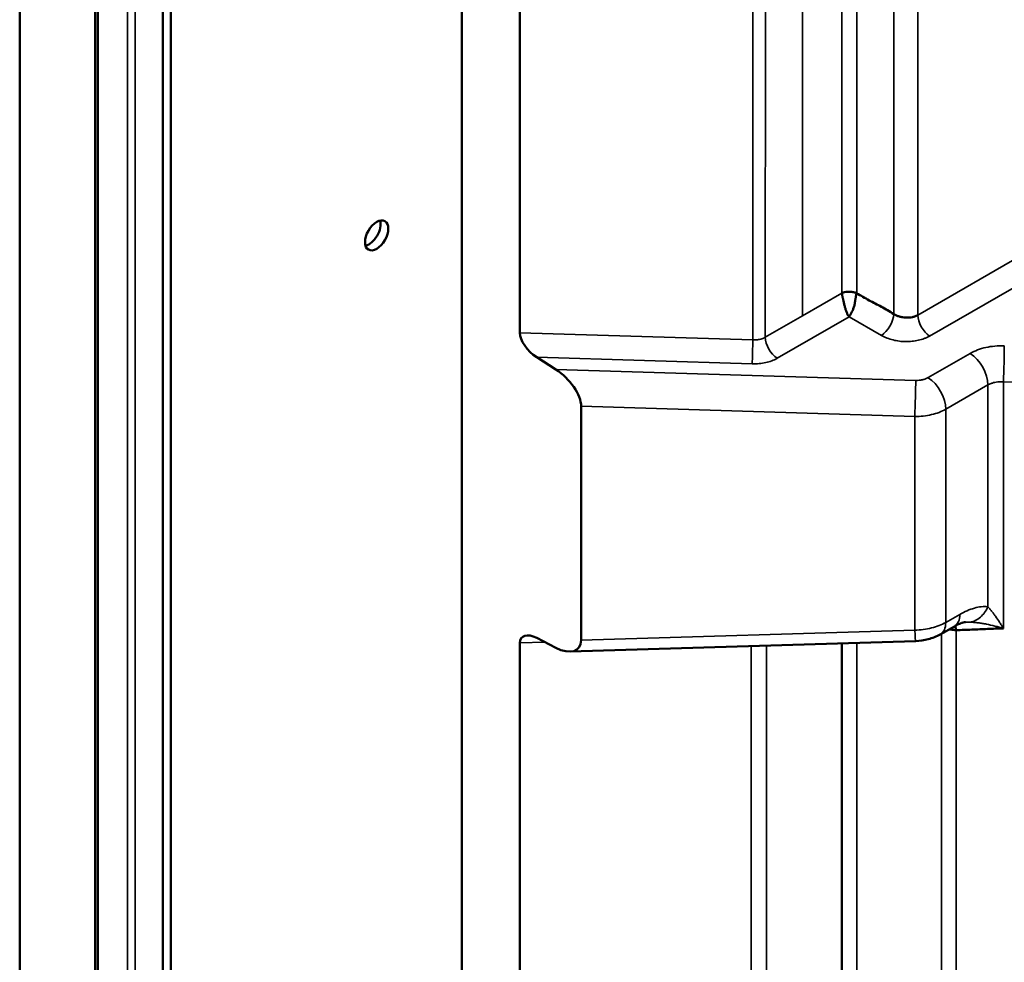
# Model space of a CAD drawing. Header units: millimetres. Extents: x 0 to 14369, y -869 to 2970.
# Tile 651 of 656: x 3530 to 3575, y 1723 to 1766. Entities that reach past the tile are written whole.
import ezdxf

# ---------------------------------------------------------------- set-up
doc = ezdxf.new("R2010")
doc.units = ezdxf.units.MM
doc.header["$LTSCALE"] = 10
doc.layers.add('Sichtbar (ISO)', color=7, linetype='Continuous', lineweight=50)
doc.layers.add('Sichtbar schmal (ISO)', color=7, linetype='Continuous', lineweight=35)

msp = doc.modelspace()

# ---------------------------------------------------------------- linework, layer by layer
at = {"layer": 'Sichtbar (ISO)'}
for p, q in [((3529.556, 1404.329), (3529.556, 1811.6)), ((3529.556, 1811.6), (3529.556, 1404.329)), ((3533.005, 1402.842), (3533.005, 1809.862)), ((3533.005, 1809.862), (3533.005, 1402.842)), ((3533.126, 1402.628), (3533.126, 1810.076)), ((3533.126, 1810.076), (3533.126, 1402.628)), ((3536.096, 1397.982), (3536.096, 1808.108)), ((3536.45, 1397.778), (3536.45, 1807.904)), ((3549.743, 1783.031), (3549.743, 1021.941)), ((3552.388, 1781.505), (3552.388, 1752.02)), ((3563.008, 1751.015), (3563.008, 1751.015)), ((3553.159, 1750.898), (3554.032, 1750.342)), ((3574.5, 1750.86), (3574.5, 1750.86)), ((3555.188, 1737.98), (3555.188, 1748.66)), ((3571.586, 1738.239), (3572.227, 1738.609)), ((3554.032, 1737.633), (3553.159, 1738.084)), ((3570.457, 1737.934), (3554.681, 1737.457)), ((3552.388, 1413.027), (3552.388, 1737.853)), ((3567.086, 1737.832), (3567.123, 1636.184))]:
    msp.add_line(p, q, dxfattribs=at)
msp.add_ellipse((3545.854, 1756.465), major_axis=(-0.375, -0.65), ratio=0.57735, dxfattribs=at)
for centre, major_axis, ratio, start_param, end_param in [((3545.501, 1756.669), (-0.375, -0.65), 0.57735, 0.490883, 2.65071), ((3545.501, 1756.669), (0.375, 0.65), 0.57735, 3.632475, 5.792303), ((3545.501, 1756.669), (0.375, 0.65), 0.57735, 3.632475, 5.792303), ((3553.188, 1751.534), (0.71, -0.732), 0.502411, 3.619413, 5.15438), ((3553.988, 1749.388), (-1.066, 1.098), 0.502411, 3.620077, 5.153986), ((3574.114, 1738.129), (1.494, -0.023), 0.546339, 2.234624, 2.235343), ((3553.188, 1737.415), (-0.71, 0.689), 0.533749, 5.226039, 6.760339), ((3553.988, 1738.636), (1.066, -1.034), 0.533749, 5.226432, 6.761005), ((3570.421, 1739.133), (0.036, -1.199), 0.021381, 0, 0.003481)]:
    msp.add_ellipse(centre, major_axis=major_axis, ratio=ratio, start_param=start_param, end_param=end_param, dxfattribs=at)
for points, knots in [([(3567.085, 1753.832), (3567.089, 1753.834), (3567.096, 1753.837), (3567.108, 1753.843), (3567.125, 1753.85), (3567.178, 1753.869), (3567.26, 1753.889), (3567.381, 1753.897), (3567.474, 1753.896), (3567.562, 1753.886), (3567.63, 1753.873), (3567.7, 1753.855), (3567.743, 1753.837), (3567.762, 1753.833)], [0.0000041, 0.0000041, 0.0000041, 0.0000041, 0.0190843, 0.040534, 0.0665229, 0.1084072, 0.3115356, 0.4238041, 0.6019431, 0.6743096, 0.7749828, 0.8824313, 0.9800421, 0.9800421, 0.9800421, 0.9800421]), ([(3567.42, 1752.749), (3567.409, 1752.765), (3567.387, 1752.799), (3567.345, 1752.873), (3567.298, 1752.978), (3567.259, 1753.096), (3567.232, 1753.194), (3567.213, 1753.27), (3567.196, 1753.346), (3567.179, 1753.421), (3567.165, 1753.484), (3567.154, 1753.533), (3567.145, 1753.568), (3567.135, 1753.603), (3567.125, 1753.637), (3567.117, 1753.671), (3567.112, 1753.705), (3567.11, 1753.74), (3567.107, 1753.769), (3567.102, 1753.789), (3567.097, 1753.804), (3567.092, 1753.813), (3567.09, 1753.818)], [0, 0, 0, 0, 0.0625, 0.125, 0.25, 0.375, 0.4375, 0.5, 0.5625, 0.625, 0.6875, 0.71875, 0.75, 0.78125, 0.8125, 0.84375, 0.875, 0.90625, 0.9375, 0.953125, 0.96875, 0.984375, 0.984375, 0.984375, 0.984375]), ([(3567.773, 1753.83), (3567.771, 1753.825), (3567.769, 1753.82), (3567.767, 1753.815), (3567.765, 1753.81), (3567.763, 1753.805), (3567.761, 1753.801), (3567.759, 1753.796), (3567.757, 1753.791), (3567.755, 1753.786), (3567.753, 1753.781), (3567.751, 1753.776), (3567.749, 1753.77), (3567.745, 1753.76), (3567.742, 1753.749), (3567.74, 1753.738), (3567.738, 1753.726), (3567.737, 1753.714), (3567.736, 1753.702), (3567.734, 1753.69), (3567.733, 1753.678), (3567.732, 1753.666), (3567.731, 1753.654), (3567.729, 1753.642), (3567.727, 1753.631), (3567.725, 1753.619), (3567.722, 1753.608), (3567.72, 1753.597), (3567.717, 1753.585), (3567.714, 1753.574), (3567.711, 1753.562), (3567.709, 1753.551), (3567.707, 1753.539), (3567.705, 1753.527), (3567.703, 1753.515), (3567.701, 1753.503), (3567.7, 1753.49), (3567.697, 1753.466), (3567.694, 1753.44), (3567.691, 1753.415), (3567.688, 1753.39), (3567.684, 1753.365), (3567.679, 1753.34), (3567.675, 1753.315), (3567.669, 1753.29), (3567.663, 1753.266), (3567.656, 1753.241), (3567.649, 1753.216), (3567.641, 1753.192), (3567.633, 1753.167), (3567.624, 1753.143), (3567.615, 1753.119), (3567.597, 1753.072), (3567.576, 1753.025), (3567.554, 1752.982), (3567.533, 1752.938), (3567.51, 1752.896), (3567.487, 1752.857), (3567.476, 1752.838), (3567.465, 1752.819), (3567.453, 1752.801), (3567.442, 1752.783), (3567.431, 1752.766), (3567.42, 1752.749)], [0.0000005, 0.0000005, 0.0000005, 0.0000005, 0.015625, 0.015625, 0.015625, 0.03125, 0.03125, 0.03125, 0.046875, 0.046875, 0.046875, 0.0625, 0.0625, 0.0625, 0.09375, 0.09375, 0.09375, 0.125, 0.125, 0.125, 0.15625, 0.15625, 0.15625, 0.1875, 0.1875, 0.1875, 0.21875, 0.21875, 0.21875, 0.25, 0.25, 0.25, 0.28125, 0.28125, 0.28125, 0.3125, 0.3125, 0.3125, 0.375, 0.375, 0.375, 0.4375, 0.4375, 0.4375, 0.5, 0.5, 0.5, 0.5625, 0.5625, 0.5625, 0.625, 0.625, 0.625, 0.75, 0.75, 0.75, 0.875, 0.875, 0.875, 0.9375, 0.9375, 0.9375, 1, 1, 1, 1]), ([(3569.462, 1752.876), (3569.274, 1752.992), (3568.899, 1753.218), (3568.336, 1753.488), (3567.961, 1753.713), (3567.773, 1753.83)], [0.0000001, 0.0000001, 0.0000001, 0.0000001, 0.3333333, 0.6666667, 1, 1, 1, 1]), ([(3570.563, 1752.827), (3570.554, 1752.822), (3570.545, 1752.817), (3570.536, 1752.812), (3570.526, 1752.807), (3570.517, 1752.803), (3570.507, 1752.798), (3570.488, 1752.789), (3570.468, 1752.781), (3570.447, 1752.773), (3570.405, 1752.758), (3570.36, 1752.745), (3570.314, 1752.736), (3570.267, 1752.726), (3570.218, 1752.719), (3570.169, 1752.715), (3570.119, 1752.712), (3570.068, 1752.711), (3570.017, 1752.713), (3569.966, 1752.715), (3569.915, 1752.72), (3569.865, 1752.728), (3569.815, 1752.737), (3569.765, 1752.747), (3569.718, 1752.761), (3569.671, 1752.775), (3569.625, 1752.792), (3569.582, 1752.811), (3569.561, 1752.82), (3569.54, 1752.831), (3569.52, 1752.841), (3569.51, 1752.847), (3569.5, 1752.852), (3569.49, 1752.858), (3569.48, 1752.864), (3569.471, 1752.87), (3569.462, 1752.876)], [0, 0, 0, 0, 0.03116, 0.03116, 0.03116, 0.062216, 0.062216, 0.062216, 0.12417, 0.12417, 0.12417, 0.248244, 0.248244, 0.248244, 0.373484, 0.373484, 0.373484, 0.499712, 0.499712, 0.499712, 0.626011, 0.626011, 0.626011, 0.751433, 0.751433, 0.751433, 0.875722, 0.875722, 0.875722, 0.937753, 0.937753, 0.937753, 0.968831, 0.968831, 0.968831, 1, 1, 1, 1]), ([(3572.742, 1738.806), (3572.713, 1738.806), (3572.675, 1738.801), (3572.579, 1738.776), (3572.524, 1738.758), (3572.403, 1738.706), (3572.339, 1738.675), (3572.27, 1738.638)], [0, 0, 0, 0, 0.0416742, 0.0416742, 0.0807611, 0.0807611, 0.1141047, 0.1141047, 0.1141047, 0.1141047]), ([(3571.992, 1738.474), (3572.008, 1738.471), (3572.024, 1738.469), (3572.041, 1738.467), (3572.07, 1738.463), (3572.1, 1738.459), (3572.13, 1738.456), (3572.145, 1738.454), (3572.161, 1738.453), (3572.176, 1738.451), (3572.191, 1738.45), (3572.206, 1738.448), (3572.221, 1738.447), (3572.233, 1738.446), (3572.244, 1738.444), (3572.255, 1738.443)], [0.5566077, 0.5566077, 0.5566077, 0.5566077, 0.625, 0.625, 0.625, 0.75, 0.75, 0.75, 0.8125, 0.8125, 0.8125, 0.875, 0.875, 0.875, 0.9224313, 0.9224313, 0.9224313, 0.9224313]), ([(3572.247, 1738.622), (3572.251, 1738.62), (3572.271, 1738.609), (3572.281, 1738.563), (3572.301, 1738.505), (3572.308, 1738.46), (3572.311, 1738.436)], [0.7976016, 0.7976016, 0.7976016, 0.7976016, 0.8114617, 0.8741791, 0.9368892, 0.9999965, 0.9999965, 0.9999965, 0.9999965]), ([(3572.255, 1738.443), (3572.259, 1738.443), (3572.263, 1738.442), (3572.266, 1738.442), (3572.281, 1738.44), (3572.296, 1738.438), (3572.311, 1738.436)], [0.92243132, 0.92243132, 0.92243132, 0.92243132, 0.9375, 0.9375, 0.9375, 0.99996537, 0.99996537, 0.99996537, 0.99996537]), ([(3571.586, 1738.243), (3571.415, 1738.144), (3571.225, 1738.074), (3570.848, 1737.975), (3570.652, 1737.942), (3570.457, 1737.937)], [0, 0, 0, 0, 0.0608593, 0.0608593, 0.1192724, 0.1192724, 0.1192724, 0.1192724])]:
    msp.add_open_spline(points, degree=3, knots=knots, dxfattribs=at)
for points in [[(3567.09, 1753.818), (3567.088, 1753.823), (3567.087, 1753.827), (3567.085, 1753.832)], [(3567.762, 1753.833), (3567.766, 1753.832), (3567.769, 1753.831), (3567.773, 1753.83)], [(3571.808, 1738.773), (3571.808, 1738.773), (3571.808, 1738.773), (3571.809, 1738.773)], [(3571.829, 1738.785), (3571.829, 1738.785), (3571.829, 1738.785), (3571.829, 1738.785)], [(3571.769, 1738.752), (3571.769, 1738.752), (3571.768, 1738.752), (3571.768, 1738.752)], [(3572.311, 1738.436), (3572.55, 1738.444), (3573.029, 1738.462), (3573.746, 1738.495), (3574.225, 1738.512), (3574.464, 1738.52)]]:
    msp.add_open_spline(points, degree=3, dxfattribs=at)
at = {"layer": 'Sichtbar schmal (ISO)'}
for p, q in [((3534.48, 1808.587), (3534.48, 1405.68)), ((3534.48, 1405.68), (3534.48, 1808.587)), ((3534.834, 1405.765), (3534.833, 1808.671)), ((3534.833, 1808.671), (3534.833, 1405.765)), ((3563.031, 1751.698), (3563.031, 1775.359)), ((3563.6, 1775.031), (3563.597, 1751.813)), ((3565.298, 1752.797), (3565.298, 1774.051)), ((3567.086, 1773.019), (3567.085, 1753.832)), ((3567.773, 1753.83), (3567.773, 1772.622)), ((3569.462, 1752.876), (3569.461, 1771.647)), ((3570.563, 1771.011), (3570.563, 1752.827)), ((3570.563, 1752.827), (3575.597, 1755.734)), ((3571.099, 1751.866), (3576.133, 1754.772)), ((3567.085, 1753.832), (3565.298, 1752.797)), ((3565.298, 1752.797), (3563.597, 1751.813)), ((3564.133, 1750.852), (3567.42, 1752.749)), ((3567.42, 1752.749), (3568.897, 1751.897)), ((3563.031, 1751.698), (3552.388, 1752.02)), ((3571.031, 1749.969), (3572.953, 1751.079)), ((3553.159, 1750.898), (3563.002, 1750.601)), ((3554.032, 1750.342), (3570.465, 1749.844)), ((3573.757, 1749.636), (3571.835, 1748.527)), ((3573.757, 1749.636), (3573.757, 1739.506)), ((3578.091, 1749.668), (3574.464, 1749.778)), ((3574.464, 1738.52), (3574.464, 1749.777)), ((3571.461, 1749.555), (3571.459, 1749.555)), ((3570.421, 1748.198), (3555.188, 1748.66)), ((3571.835, 1748.526), (3571.835, 1738.789)), ((3570.421, 1738.441), (3570.421, 1748.198)), ((3573.171, 1739.453), (3573.171, 1739.453)), ((3571.835, 1738.789), (3572.475, 1739.158)), ((3570.421, 1738.441), (3555.188, 1737.98)), ((3571.812, 1738.576), (3571.812, 1738.576)), ((3572.016, 1738.471), (3572.016, 1738.47)), ((3572.311, 1738.436), (3572.312, 1634.292)), ((3552.388, 1737.853), (3553.537, 1737.888)), ((3570.437, 1738.128), (3570.437, 1738.128)), ((3571.643, 1738.272), (3571.643, 1634.429)), ((3562.949, 1673.837), (3562.949, 1737.707)), ((3563.656, 1737.728), (3563.656, 1673.951)), ((3567.774, 1636.218), (3567.773, 1737.853))]:
    msp.add_line(p, q, dxfattribs=at)
for centre, major_axis, ratio, start_param, end_param in [((3568.926, 1752.532), (0.4, 0.693), 0.515421, 3.928444, 5.496417), ((3571.137, 1752.505), (0.406, -0.704), 0.57737, 3.941796, 5.430726), ((3564.172, 1751.492), (0.406, -0.704), 0.57735, 3.94195, 5.430468), ((3563.032, 1751.239), (0.025, 0.813), 0.021381, 0.971057, 2.474004), ((3574.464, 1750.47), (0.036, 1.199), 0.021381, 4.097233, 5.631013), ((3572.908, 1750.126), (-0.6, 1.039), 0.57735, 3.926991, 5.445427), ((3570.421, 1748.891), (-0.036, -1.199), 0.021381, 0.95564, 2.489421), ((3570.986, 1749.016), (-0.6, 1.039), 0.57735, 3.926991, 5.445427), ((3570.986, 1739.279), (0.6, -1.039), 0.57735, 0.001962, 0.785398), ((3570.421, 1739.133), (0.036, -1.199), 0.021381, 5.327545, 6.283185)]:
    msp.add_ellipse(centre, major_axis=major_axis, ratio=ratio, start_param=start_param, end_param=end_param, dxfattribs=at)
for points in [[(3563.031, 1751.698), (3563.1, 1751.693), (3563.239, 1751.697), (3563.438, 1751.738), (3563.548, 1751.785), (3563.597, 1751.813)], [(3571.835, 1748.526), (3571.742, 1748.473), (3571.538, 1748.378), (3571.19, 1748.273), (3570.813, 1748.209), (3570.552, 1748.197), (3570.421, 1748.198)], [(3573.757, 1739.506), (3573.718, 1739.412), (3573.62, 1739.236), (3573.42, 1739.021), (3573.188, 1738.865), (3573.023, 1738.816), (3572.941, 1738.806)], [(3570.421, 1738.441), (3570.552, 1738.442), (3570.813, 1738.46), (3571.19, 1738.53), (3571.538, 1738.639), (3571.742, 1738.735), (3571.835, 1738.789)], [(3572.941, 1738.806), (3572.875, 1738.809), (3572.809, 1738.809), (3572.742, 1738.807)]]:
    msp.add_open_spline(points, degree=3, dxfattribs=at)
for points, knots in [([(3571.099, 1751.866), (3571.079, 1751.855), (3571.058, 1751.844), (3571.038, 1751.834), (3571.017, 1751.824), (3570.996, 1751.814), (3570.975, 1751.805), (3570.933, 1751.786), (3570.891, 1751.769), (3570.847, 1751.753), (3570.76, 1751.721), (3570.67, 1751.694), (3570.578, 1751.674), (3570.486, 1751.653), (3570.392, 1751.637), (3570.297, 1751.628), (3570.201, 1751.618), (3570.105, 1751.614), (3570.008, 1751.615), (3569.912, 1751.617), (3569.815, 1751.623), (3569.719, 1751.636), (3569.623, 1751.648), (3569.528, 1751.666), (3569.434, 1751.69), (3569.34, 1751.713), (3569.248, 1751.742), (3569.158, 1751.777), (3569.113, 1751.794), (3569.069, 1751.813), (3569.025, 1751.833), (3569.003, 1751.843), (3568.982, 1751.853), (3568.96, 1751.864), (3568.939, 1751.875), (3568.918, 1751.886), (3568.897, 1751.897)], [0, 0, 0, 0, 0.03125, 0.03125, 0.03125, 0.0625, 0.0625, 0.0625, 0.125, 0.125, 0.125, 0.25, 0.25, 0.25, 0.375, 0.375, 0.375, 0.5, 0.5, 0.5, 0.625, 0.625, 0.625, 0.75, 0.75, 0.75, 0.875, 0.875, 0.875, 0.9375, 0.9375, 0.9375, 0.96875, 0.96875, 0.96875, 1, 1, 1, 1]), ([(3572.953, 1751.079), (3573.057, 1751.139), (3573.17, 1751.191), (3573.289, 1751.236), (3573.409, 1751.281), (3573.535, 1751.318), (3573.667, 1751.347), (3573.798, 1751.376), (3573.935, 1751.397), (3574.076, 1751.41), (3574.216, 1751.423), (3574.361, 1751.428), (3574.508, 1751.423)], [0.0000008, 0.0000008, 0.0000008, 0.0000008, 0.25, 0.25, 0.25, 0.5, 0.5, 0.5, 0.7499762, 0.7499762, 0.7499762, 0.9999987, 0.9999987, 0.9999987, 0.9999987]), ([(3564.133, 1750.852), (3564.057, 1750.808), (3563.893, 1750.731), (3563.618, 1750.65), (3563.32, 1750.604), (3563.109, 1750.598), (3563.002, 1750.601)], [0, 0, 0, 0, 0.25, 0.5, 0.75, 1, 1, 1, 1]), ([(3570.465, 1749.844), (3570.519, 1749.843), (3570.571, 1749.844), (3570.622, 1749.849), (3570.674, 1749.853), (3570.723, 1749.861), (3570.771, 1749.872), (3570.819, 1749.882), (3570.865, 1749.896), (3570.908, 1749.912), (3570.952, 1749.929), (3570.993, 1749.948), (3571.031, 1749.969)], [0.000006, 0.000006, 0.000006, 0.000006, 0.25, 0.25, 0.25, 0.5, 0.5, 0.5, 0.75, 0.75, 0.75, 0.9999923, 0.9999923, 0.9999923, 0.9999923]), ([(3574.464, 1749.778), (3574.399, 1749.782), (3574.334, 1749.783), (3574.269, 1749.778), (3574.248, 1749.777), (3574.227, 1749.775), (3574.206, 1749.773), (3574.164, 1749.769), (3574.122, 1749.762), (3574.082, 1749.754), (3574.04, 1749.746), (3574, 1749.736), (3573.962, 1749.724), (3573.944, 1749.719), (3573.926, 1749.713), (3573.909, 1749.706), (3573.854, 1749.686), (3573.803, 1749.663), (3573.757, 1749.636)], [0.0000019, 0.0000019, 0.0000019, 0.0000019, 0.2518354, 0.2518354, 0.2518354, 0.3333333, 0.3333333, 0.3333333, 0.4992503, 0.4992503, 0.4992503, 0.6666667, 0.6666667, 0.6666667, 0.7470253, 0.7470253, 0.7470253, 0.9999986, 0.9999986, 0.9999986, 0.9999986]), ([(3572.476, 1739.158), (3572.586, 1739.221), (3572.698, 1739.277), (3572.809, 1739.325), (3572.92, 1739.373), (3573.031, 1739.413), (3573.14, 1739.444), (3573.248, 1739.476), (3573.356, 1739.497), (3573.459, 1739.508), (3573.563, 1739.519), (3573.663, 1739.519), (3573.757, 1739.506)], [0.000001, 0.000001, 0.000001, 0.000001, 0.25, 0.25, 0.25, 0.5, 0.5, 0.5, 0.75, 0.75, 0.75, 1, 1, 1, 1]), ([(3573.757, 1739.506), (3573.784, 1739.477), (3573.811, 1739.446), (3573.84, 1739.413), (3573.868, 1739.38), (3573.897, 1739.345), (3573.926, 1739.309), (3573.955, 1739.272), (3573.985, 1739.234), (3574.015, 1739.195), (3574.044, 1739.155), (3574.074, 1739.114), (3574.105, 1739.072), (3574.165, 1738.988), (3574.226, 1738.899), (3574.286, 1738.806), (3574.316, 1738.76), (3574.346, 1738.713), (3574.376, 1738.665), (3574.391, 1738.641), (3574.406, 1738.617), (3574.42, 1738.593), (3574.435, 1738.569), (3574.449, 1738.545), (3574.464, 1738.52)], [0, 0, 0, 0, 0.125, 0.125, 0.125, 0.25, 0.25, 0.25, 0.375, 0.375, 0.375, 0.5, 0.5, 0.5, 0.75, 0.75, 0.75, 0.875, 0.875, 0.875, 0.9375, 0.9375, 0.9375, 1, 1, 1, 1]), ([(3572.225, 1738.613), (3572.228, 1738.615), (3572.231, 1738.617), (3572.234, 1738.619), (3572.31, 1738.665), (3572.371, 1738.736), (3572.413, 1738.828), (3572.454, 1738.92), (3572.477, 1739.033), (3572.476, 1739.158)], [0.4907956, 0.4907956, 0.4907956, 0.4907956, 0.5008081, 0.5008081, 0.5008081, 0.7516007, 0.7516007, 0.7516007, 1, 1, 1, 1]), ([(3574.464, 1738.52), (3574.432, 1738.529), (3574.368, 1738.547), (3574.24, 1738.582), (3574.014, 1738.64), (3573.755, 1738.699), (3573.499, 1738.746), (3573.309, 1738.775), (3573.123, 1738.796), (3573.001, 1738.804), (3572.941, 1738.806)], [0, 0, 0, 0, 0.0625, 0.125, 0.25, 0.5, 0.625, 0.75, 0.875, 0.9997732, 0.9997732, 0.9997732, 0.9997732])]:
    msp.add_open_spline(points, degree=3, knots=knots, dxfattribs=at)

doc.saveas('drawing.dxf')
